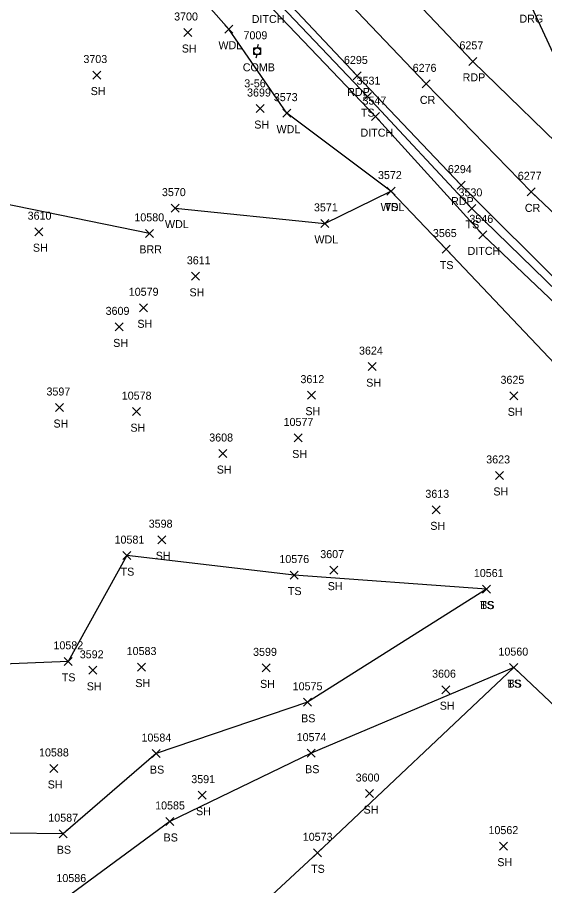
# Model space of a CAD drawing. Extents: x 1482574 to 1485769, y 580696 to 595649.
# Drawn here: x 1484152.4 to 1484284.1, y 582652.6 to 582869.5 of the extents above; entities that cross this region are included whole.
import ezdxf

# ---------------------------------------------------------------- set-up
doc = ezdxf.new("R2010")
doc.units = 0
for name, color, linetype in [('D_A', 7, 'Continuous'), ('D_I', 7, 'Continuous'), ('D_TIC', 7, 'Continuous'), ('DD', 7, 'Continuous'), ('L_A', 7, 'Continuous'), ('L_I', 7, 'Continuous'), ('L_TIC', 7, 'Continuous'), ('LABL', 7, 'Continuous'), ('LAWA', 7, 'Continuous'), ('LELB', 7, 'Continuous'), ('P_A', 7, 'Continuous'), ('P_I', 7, 'Continuous'), ('P_TIC', 7, 'Continuous'), ('PET', 7, 'Continuous'), ('PRC', 7, 'Continuous'), ('R_A', 7, 'Continuous'), ('RDG', 7, 'Continuous'), ('U_A', 7, 'Continuous'), ('U_C', 7, 'Continuous'), ('U_I', 7, 'Continuous'), ('UP', 7, 'Continuous')]:
    doc.layers.add(name, color=color, linetype=linetype)

msp = doc.modelspace()

# ---------------------------------------------------------------- linework, layer by layer
at = {"layer": 'D_TIC'}
for points in [[(1484240.89, 582843.67), (1484242.89, 582845.67)], [(1484242.89, 582843.67), (1484240.89, 582845.67)], [(1484267.65, 582814.14), (1484269.65, 582816.14)], [(1484269.65, 582814.14), (1484267.65, 582816.14)]]:
    msp.add_lwpolyline(points, dxfattribs=at)
at = {"layer": 'DD'}
msp.add_lwpolyline([(1484400.87, 582726.9), (1484383.65, 582732.27), (1484351.97, 582747.1), (1484327.02, 582760.95), (1484298.61, 582786.76), (1484268.65, 582815.14), (1484241.89, 582844.67), (1484214.72, 582873.05), (1484187.35, 582900.96), (1484173.95, 582912.7)], dxfattribs=at)
at = {"layer": 'L_TIC'}
for points in [[(1484204.23, 582865.51), (1484206.23, 582867.51)], [(1484206.23, 582865.51), (1484204.23, 582867.51)], [(1484194.01, 582864.68), (1484196.01, 582866.68)], [(1484196.01, 582864.68), (1484194.01, 582866.68)], [(1484171.26, 582854.05), (1484173.26, 582856.04)], [(1484173.26, 582854.05), (1484171.26, 582856.04)], [(1484238.84, 582848.66), (1484240.84, 582850.66)], [(1484240.84, 582848.66), (1484238.84, 582850.66)], [(1484212.11, 582845.69), (1484214.11, 582847.69)], [(1484214.11, 582845.69), (1484212.11, 582847.69)], [(1484218.74, 582844.54), (1484220.74, 582846.54)], [(1484220.74, 582844.54), (1484218.74, 582846.54)], [(1484244.75, 582825.08), (1484246.75, 582827.08)], [(1484246.75, 582825.08), (1484244.75, 582827.08)], [(1484244.75, 582825.08), (1484246.75, 582827.08)], [(1484246.75, 582825.08), (1484244.75, 582827.08)], [(1484190.87, 582820.82), (1484192.87, 582822.82)], [(1484192.87, 582820.82), (1484190.87, 582822.82)], [(1484264.96, 582820.75), (1484266.96, 582822.75)], [(1484266.96, 582820.75), (1484264.96, 582822.75)], [(1484228.21, 582817.01), (1484230.21, 582819.01)], [(1484230.21, 582817.01), (1484228.21, 582819.01)], [(1484156.82, 582814.93), (1484158.82, 582816.93)], [(1484158.82, 582814.93), (1484156.82, 582816.93)], [(1484184.41, 582814.52), (1484186.41, 582816.52)], [(1484186.41, 582814.52), (1484184.41, 582816.52)], [(1484258.52, 582810.59), (1484260.52, 582812.59)], [(1484260.52, 582810.59), (1484258.52, 582812.59)], [(1484258.52, 582810.59), (1484260.52, 582812.59)], [(1484260.52, 582810.59), (1484258.52, 582812.59)], [(1484195.93, 582803.79), (1484197.93, 582805.79)], [(1484197.93, 582803.79), (1484195.93, 582805.79)], [(1484182.92, 582795.93), (1484184.92, 582797.93)], [(1484184.92, 582795.93), (1484182.92, 582797.93)], [(1484176.87, 582791.16), (1484178.87, 582793.15)], [(1484178.87, 582791.16), (1484176.87, 582793.15)], [(1484240.07, 582781.23), (1484242.07, 582783.23)], [(1484242.07, 582781.23), (1484240.07, 582783.23)], [(1484224.87, 582774.11), (1484226.87, 582776.11)], [(1484226.87, 582774.11), (1484224.87, 582776.11)], [(1484275.41, 582773.95), (1484277.41, 582775.95)], [(1484277.41, 582773.95), (1484275.41, 582775.95)], [(1484161.96, 582771.02), (1484163.96, 582773.02)], [(1484163.96, 582771.02), (1484161.96, 582773.02)], [(1484181.17, 582769.99), (1484183.17, 582771.99)], [(1484183.17, 582769.99), (1484181.17, 582771.99)], [(1484221.59, 582763.42), (1484223.59, 582765.42)], [(1484223.59, 582763.42), (1484221.59, 582765.42)], [(1484202.73, 582759.53), (1484204.73, 582761.53)], [(1484204.73, 582759.53), (1484202.73, 582761.53)], [(1484271.83, 582754.06), (1484273.83, 582756.06)], [(1484273.83, 582754.06), (1484271.83, 582756.06)], [(1484256.07, 582745.47), (1484258.07, 582747.47)], [(1484258.07, 582745.47), (1484256.07, 582747.47)], [(1484187.49, 582738.01), (1484189.49, 582740.01)], [(1484189.49, 582738.01), (1484187.49, 582740.01)], [(1484178.8, 582734.03), (1484180.8, 582736.03)], [(1484180.8, 582734.03), (1484178.8, 582736.03)], [(1484220.59, 582729.18), (1484222.59, 582731.18)], [(1484222.59, 582729.18), (1484220.59, 582731.18)], [(1484230.46, 582730.41), (1484232.46, 582732.41)], [(1484232.46, 582730.41), (1484230.46, 582732.41)], [(1484268.59, 582725.68), (1484270.59, 582727.68)], [(1484270.59, 582725.68), (1484268.59, 582727.68)], [(1484268.59, 582725.68), (1484270.59, 582727.68)], [(1484270.59, 582725.68), (1484268.59, 582727.68)], [(1484164.11, 582707.63), (1484166.11, 582709.63)], [(1484166.11, 582707.63), (1484164.11, 582709.63)], [(1484170.27, 582705.39), (1484172.27, 582707.39)], [(1484172.27, 582705.39), (1484170.27, 582707.39)], [(1484182.4, 582706.2), (1484184.4, 582708.2)], [(1484184.4, 582706.2), (1484182.4, 582708.2)], [(1484213.56, 582706), (1484215.56, 582708)], [(1484215.56, 582706), (1484213.56, 582708)], [(1484275.39, 582706.06), (1484277.39, 582708.06)], [(1484277.39, 582706.06), (1484275.39, 582708.06)], [(1484275.39, 582706.06), (1484277.39, 582708.06)], [(1484277.39, 582706.06), (1484275.39, 582708.06)], [(1484258.45, 582700.55), (1484260.45, 582702.54)], [(1484260.45, 582700.55), (1484258.45, 582702.54)], [(1484223.86, 582697.4), (1484225.86, 582699.4)], [(1484225.86, 582697.4), (1484223.86, 582699.4)], [(1484186.1, 582684.59), (1484188.1, 582686.59)], [(1484188.1, 582684.59), (1484186.1, 582686.59)], [(1484224.85, 582684.7), (1484226.85, 582686.7)], [(1484226.85, 582684.7), (1484224.85, 582686.7)], [(1484160.51, 582680.88), (1484162.51, 582682.88)], [(1484162.51, 582680.88), (1484160.51, 582682.88)], [(1484239.41, 582674.61), (1484241.41, 582676.61)], [(1484241.41, 582674.61), (1484239.41, 582676.61)], [(1484197.55, 582674.21), (1484199.55, 582676.21)], [(1484199.55, 582674.21), (1484197.55, 582676.21)], [(1484189.51, 582667.64), (1484191.51, 582669.64)], [(1484191.51, 582667.64), (1484189.51, 582669.64)], [(1484162.83, 582664.58), (1484164.83, 582666.58)], [(1484164.83, 582664.58), (1484162.83, 582666.58)], [(1484272.81, 582661.48), (1484274.81, 582663.48)], [(1484274.81, 582661.48), (1484272.81, 582663.48)], [(1484226.38, 582659.81), (1484228.38, 582661.81)], [(1484228.38, 582659.81), (1484226.38, 582661.81)]]:
    msp.add_lwpolyline(points, dxfattribs=at)
at = {"layer": 'LABL'}
msp.add_lwpolyline([(1484185.41, 582815.52), (1484140.59, 582824.65), (1484098.11, 582828.5), (1484067.01, 582831.11), (1484018.35, 582825.16), (1483990.34, 582825.07), (1483953.63, 582826.22), (1483931.61, 582825.29), (1483914.53, 582829.45), (1483872.69, 582831.09), (1483825.63, 582836.26), (1483775.6, 582836.04), (1483722.62, 582839.3), (1483673.01, 582838.16), (1483630.1, 582838.66), (1483577.84, 582841.83), (1483529.01, 582846.71), (1483476.2, 582849.15), (1483427.5, 582851.55), (1483386.61, 582856.18), (1483363.94, 582858.1), (1483336.36, 582863.53), (1483312.3, 582870.36), (1483288.9, 582875.06)], dxfattribs=at)
at = {"layer": 'LAWA'}
msp.add_lwpolyline([(1484191.87, 582821.82), (1484229.21, 582818.01), (1484245.75, 582826.08), (1484219.74, 582845.54), (1484205.23, 582866.51), (1484188.09, 582886.02), (1484174.04, 582901.15)], dxfattribs=at)
at = {"layer": 'LELB'}
for points in [[(1484402.9, 582726.21), (1484402.79, 582730.01), (1484384.34, 582736.92), (1484350.52, 582752.18), (1484323.04, 582770.42), (1484293.61, 582794.8), (1484265.96, 582821.75), (1484239.84, 582849.66), (1484213.41, 582877.57), (1484187.41, 582904.81), (1484164.54, 582928.94), (1484137.38, 582957.59), (1484109.3, 582987.71), (1484082.7, 583016.6), (1484054.89, 583044.87), (1484027.97, 583073.07), (1484014.36, 583088.28)], [(1484276.39, 582707.06), (1484227.38, 582660.81), (1484192.2, 582628.18), (1484124.64, 582618.61), (1484083.56, 582622.19), (1484053.19, 582607.99), (1484023.64, 582597.85), (1483973.04, 582628.4), (1483916.48, 582641.93), (1483869.98, 582646.12), (1483818.67, 582670.35), (1483820.15, 582711.83), (1483818.56, 582761.08), (1483819.72, 582800.71), (1483825.63, 582836.26)], [(1484259.52, 582811.59), (1484245.75, 582826.08)], [(1484401.89, 582724.33), (1484383.41, 582725.28), (1484359.75, 582733.16), (1484333.17, 582745.69), (1484312.2, 582760.7), (1484288.15, 582781.34), (1484259.52, 582811.59)], [(1484269.59, 582726.68), (1484221.59, 582730.18), (1484179.8, 582735.03), (1484165.11, 582708.63), (1484122.22, 582706.86), (1484093.84, 582707.1), (1484089.12, 582727.63), (1484071.45, 582749.87), (1484048.06, 582771.5), (1484025.04, 582769.84), (1484013.65, 582747.2), (1484024.42, 582721.64), (1484046.02, 582704.23), (1484045.18, 582676.93), (1484008.51, 582687.94), (1483970.07, 582703.86)], [(1484269.59, 582726.68), (1484224.86, 582698.4), (1484187.1, 582685.59), (1484163.83, 582665.58), (1484124.05, 582666.07), (1484099.71, 582668.02), (1484075.44, 582679.37), (1484049.9, 582662.55), (1484014.74, 582666.69), (1483970.07, 582703.86)], [(1484320.99, 582672.43), (1484294.39, 582690.07), (1484276.39, 582707.06), (1484225.85, 582685.7), (1484190.51, 582668.64), (1484165.9, 582650.5), (1484123.2, 582645.34), (1484081.47, 582648.48), (1484050.13, 582637.94), (1484019.58, 582621.35), (1483974.34, 582666.52), (1483916.1, 582672.89), (1483870.93, 582678.63), (1483818.67, 582670.35)]]:
    msp.add_lwpolyline(points, dxfattribs=at)
at = {"layer": 'P_TIC'}
for points in [[(1484265.15, 582857.48), (1484267.15, 582859.48)], [(1484267.15, 582857.48), (1484265.15, 582859.48)], [(1484236.31, 582853.84), (1484238.31, 582855.83)], [(1484238.31, 582853.84), (1484236.31, 582855.83)], [(1484253.53, 582851.85), (1484255.53, 582853.85)], [(1484255.53, 582851.85), (1484253.53, 582853.85)], [(1484262.27, 582826.56), (1484264.27, 582828.56)], [(1484264.27, 582826.56), (1484262.27, 582828.56)], [(1484279.74, 582824.89), (1484281.74, 582826.88)], [(1484281.74, 582824.89), (1484279.74, 582826.88)]]:
    msp.add_lwpolyline(points, dxfattribs=at)
at = {"layer": 'PET'}
for points in [[(1484491.08, 582753.94), (1484493.22, 582746.26), (1484462.76, 582739.1), (1484431.88, 582736.4), (1484400.51, 582737.99), (1484369.56, 582746.76), (1484340.37, 582760.44), (1484314.77, 582778.92), (1484290.06, 582800.8), (1484263.27, 582827.56), (1484237.31, 582854.83), (1484211.32, 582882.47), (1484185.75, 582909.27), (1484159.34, 582935.73), (1484133.56, 582964.07), (1484107.83, 582992.49), (1484081.64, 583020.87), (1484054.98, 583048.7), (1484028.69, 583076.2), (1484015.92, 583089.84)], [(1484488.73, 582762.43), (1484458.42, 582759.47), (1484428.1, 582761.56), (1484397.39, 582767.41), (1484367.33, 582777), (1484339.02, 582792.83), (1484318.92, 582808.53), (1484293.05, 582832.28), (1484266.16, 582858.48), (1484239.66, 582886.48), (1484211.15, 582916.1), (1484184.88, 582944.15), (1484157.81, 582972.51), (1484130.84, 583000.7), (1484106.21, 583027.51), (1484077.55, 583057.77), (1484051.19, 583086.4)]]:
    msp.add_lwpolyline(points, dxfattribs=at)
at = {"layer": 'PRC'}
msp.add_lwpolyline([(1484049.41, 583070.99), (1484075.46, 583043.5), (1484101.38, 583015.76), (1484126.34, 582988.92), (1484152.35, 582961.13), (1484177.88, 582934.09), (1484203.24, 582907.12), (1484228.69, 582880.03), (1484254.53, 582852.85), (1484280.74, 582825.88), (1484302.69, 582805.16), (1484325.66, 582786.45), (1484351.27, 582770.37), (1484379.25, 582758.35), (1484409.57, 582750.74), (1484442.81, 582748.51), (1484469.16, 582749.53), (1484491.08, 582753.94)], dxfattribs=at)
at = {"layer": 'RDG'}
msp.add_lwpolyline([(1484190.93, 582943.72), (1484216.22, 582930.89), (1484241.35, 582914.97), (1484263.43, 582897.85), (1484280.34, 582873.14), (1484289.97, 582852.4), (1484306.94, 582828.23)], dxfattribs=at)
at = {"layer": 'UP'}
for p, q in [((1484211.51, 582860.15), (1484211.51, 582861.82)), ((1484211.51, 582861.82), (1484213.17, 582861.82)), ((1484212.59, 582862.65), (1484212.34, 582861.82)), ((1484212.34, 582860.99), (1484212.34, 582860.99)), ((1484213.17, 582861.82), (1484213.17, 582860.15)), ((1484213.17, 582860.15), (1484211.51, 582860.15)), ((1484212.09, 582859.32), (1484212.34, 582860.15))]:
    msp.add_line(p, q, dxfattribs=at)
msp.add_circle((1484212.34, 582860.99), 0.833, dxfattribs=at)

# ---------------------------------------------------------------- texts
at = {"layer": 'D_A'}
for p in [(1484210.96, 582868.05), (1484238.13, 582839.67), (1484264.88, 582810.14)]:
    msp.add_text('DITCH', height=2, dxfattribs=at).set_placement(p)
at = {"layer": 'D_I'}
for s, p in [('3547', (1484238.63, 582847.67)), ('3546', (1484265.33, 582818.14))]:
    msp.add_text(s, height=2, dxfattribs=at).set_placement(p)
at = {"layer": 'L_A'}
for s, p in [('WDL', (1484202.65, 582861.51)), ('SH', (1484193.5, 582860.68)), ('SH', (1484170.74, 582850.05)), ('TS', (1484238.25, 582844.66)), ('SH', (1484211.6, 582841.69)), ('WDL', (1484217.16, 582840.54)), ('WDL', (1484243.17, 582821.08)), ('TS', (1484244.16, 582821.08)), ('WDL', (1484189.29, 582816.82)), ('TS', (1484264.37, 582816.75)), ('SH', (1484156.31, 582810.93)), ('WDL', (1484226.62, 582813.01)), ('BRR', (1484182.9, 582810.52)), ('TS', (1484257.93, 582806.59)), ('TS', (1484257.93, 582806.59)), ('SH', (1484195.42, 582799.79)), ('SH', (1484182.41, 582791.93)), ('SH', (1484176.36, 582787.16)), ('SH', (1484239.56, 582777.23)), ('SH', (1484224.36, 582770.11)), ('SH', (1484274.9, 582769.95)), ('SH', (1484161.45, 582767.02)), ('SH', (1484180.66, 582765.99)), ('SH', (1484221.08, 582759.42)), ('SH', (1484202.22, 582755.53)), ('SH', (1484271.32, 582750.06)), ('SH', (1484255.56, 582741.47)), ('SH', (1484186.98, 582734.01)), ('TS', (1484178.21, 582730.03)), ('SH', (1484229.95, 582726.41)), ('TS', (1484220, 582725.18)), ('TS', (1484268, 582721.68)), ('BS', (1484268.03, 582721.68)), ('TS', (1484163.52, 582703.63)), ('SH', (1484169.76, 582701.39)), ('SH', (1484181.89, 582702.2)), ('SH', (1484213.05, 582702)), ('TS', (1484274.8, 582702.06)), ('BS', (1484274.84, 582702.06)), ('SH', (1484257.93, 582696.55)), ('BS', (1484223.3, 582693.4)), ('BS', (1484185.54, 582680.59)), ('BS', (1484224.3, 582680.7)), ('SH', (1484160, 582676.88)), ('SH', (1484197.04, 582670.21)), ('SH', (1484238.9, 582670.61)), ('BS', (1484188.95, 582663.64)), ('BS', (1484162.27, 582660.58)), ('SH', (1484272.3, 582657.48)), ('TS', (1484225.79, 582655.81))]:
    msp.add_text(s, height=2, dxfattribs=at).set_placement(p)
at = {"layer": 'L_I'}
for s, p in [('3700', (1484191.58, 582868.68)), ('3703', (1484168.92, 582858.05)), ('3531', (1484237.15, 582852.66)), ('3699', (1484209.8, 582849.69)), ('3573', (1484216.48, 582848.54)), ('3572', (1484242.5, 582829.08)), ('3572', (1484242.5, 582829.08)), ('3570', (1484188.53, 582824.82)), ('3530', (1484262.61, 582824.75)), ('3571', (1484226.51, 582821.01)), ('3610', (1484154.99, 582818.93)), ('10580', (1484181.65, 582818.52)), ('3565', (1484256.21, 582814.59)), ('3565', (1484256.21, 582814.59)), ('3611', (1484194.75, 582807.79)), ('10579', (1484180.25, 582799.93)), ('3609', (1484174.47, 582795.16)), ('3624', (1484237.76, 582785.23)), ('3612', (1484223.13, 582778.11)), ('3625', (1484273.1, 582777.95)), ('3597', (1484159.7, 582775.02)), ('10578', (1484178.5, 582773.99)), ('10577', (1484218.92, 582767.42)), ('3608', (1484200.35, 582763.53)), ('3623', (1484269.53, 582758.06)), ('3613', (1484254.33, 582749.47)), ('3598', (1484185.23, 582742.01)), ('10581', (1484176.7, 582738.03)), ('10576', (1484217.87, 582733.18)), ('3607', (1484228.08, 582734.41)), ('10561', (1484266.44, 582729.68)), ('10561', (1484266.44, 582729.68)), ('10582', (1484161.44, 582711.63)), ('3592', (1484168.01, 582709.39)), ('10583', (1484179.73, 582710.2)), ('3599', (1484211.3, 582710)), ('10560', (1484272.59, 582710.06)), ('10560', (1484272.59, 582710.06)), ('3606', (1484256.01, 582704.55)), ('10575', (1484221.19, 582701.4)), ('10584', (1484183.43, 582688.59)), ('10574', (1484222.19, 582688.7)), ('10588', (1484157.84, 582684.88)), ('3600', (1484236.93, 582678.61)), ('3591', (1484195.86, 582678.21)), ('10585', (1484186.84, 582671.64)), ('10587', (1484160.16, 582668.58)), ('10573', (1484223.71, 582663.81)), ('10562', (1484270.1, 582665.48)), ('10586', (1484162.18, 582653.5))]:
    msp.add_text(s, height=2, dxfattribs=at).set_placement(p)
at = {"layer": 'P_A'}
for s, p in [('RDP', (1484263.64, 582853.48)), ('RDP', (1484234.8, 582849.83)), ('CR', (1484252.96, 582847.85)), ('RDP', (1484260.76, 582822.56)), ('CR', (1484279.18, 582820.88))]:
    msp.add_text(s, height=2, dxfattribs=at).set_placement(p)
at = {"layer": 'P_I'}
for s, p in [('6257', (1484262.85, 582861.48)), ('6295', (1484234, 582857.83)), ('6276', (1484251.17, 582855.85)), ('6294', (1484259.96, 582830.56)), ('6277', (1484277.43, 582828.89))]:
    msp.add_text(s, height=2, dxfattribs=at).set_placement(p)
at = {"layer": 'R_A'}
msp.add_text('DRG', height=2, dxfattribs=at).set_placement((1484277.83, 582868.14))
at = {"layer": 'U_A'}
msp.add_text('COMB', height=2, dxfattribs=at).set_placement((1484208.73, 582855.99))
at = {"layer": 'U_C'}
msp.add_text('3-56', height=2, dxfattribs=at).set_placement((1484209.1, 582851.99))
at = {"layer": 'U_I'}
msp.add_text('7009', height=2, dxfattribs=at).set_placement((1484208.91, 582863.99))

doc.saveas('drawing.dxf')
